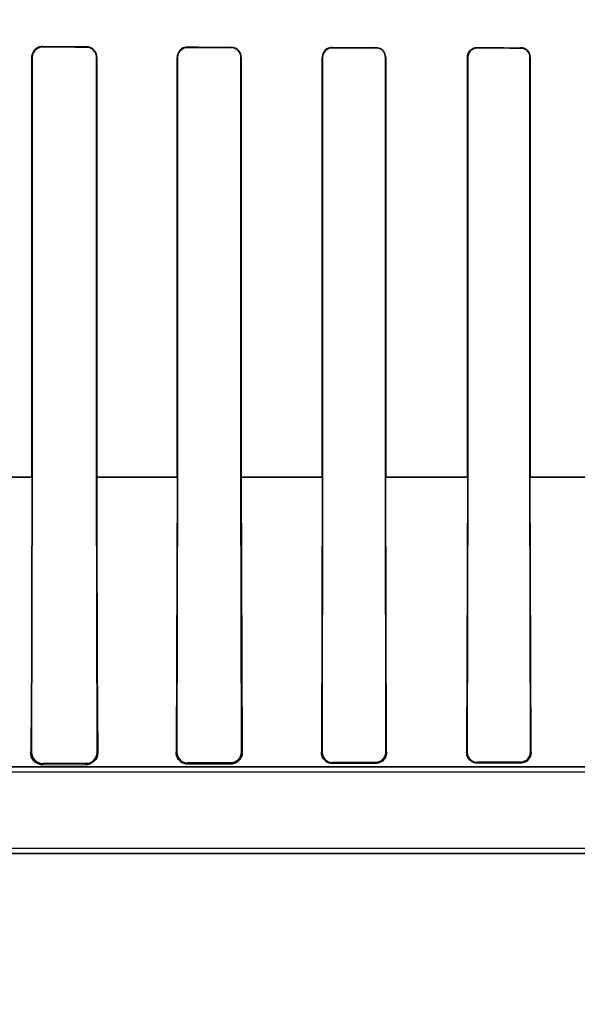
# Model space of a CAD drawing. Header units: millimetres. Extents: x 0 to 297, y 0 to 210.
# Tile 355 of 455: x 242.334 to 242.488, y 157.194 to 157.466. Entities that reach past the tile are written whole.
import ezdxf

# ---------------------------------------------------------------- set-up
doc = ezdxf.new("R2010")
doc.units = ezdxf.units.MM
doc.header["$LTSCALE"] = 16.335
doc.layers.get('0').update_dxf_attribs({"linetype": 'CONTINUOUS'})
for name, color, linetype in [('AXES_REF', 7, 'CONTINUOUS'), ('INTFCLR_1', 7, 'CONTINUOUS'), ('INTFCLR_72935', 7, 'CONTINUOUS')]:
    doc.layers.add(name, color=color, linetype=linetype)

msp = doc.modelspace()

# ---------------------------------------------------------------- linework, layer by layer
at = {"color": 7, "linetype": 'Continuous'}
for radius in [7.756662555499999, 7.756, 7.706331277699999]:
    msp.add_circle((241.4302422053, 154.539298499), radius, dxfattribs=at)
msp.add_arc((241.4302422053, 154.539298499), 7.68, 278.2771290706, 261.7228709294, dxfattribs=at)
at = {"layer": 'AXES_REF', "color": 9, "linetype": 'Continuous'}
msp.add_circle((241.4302422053, 154.539298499), 4.7428614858, dxfattribs=at)
msp.add_arc((241.4302422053, 154.539298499), 7.075609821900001, 94.4118118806, 85.5881881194, dxfattribs=at)
at = {"layer": 'INTFCLR_1', "color": 9, "linetype": 'Continuous'}
for p, q in [((242.3404658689, 157.4581774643), (242.3404658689, 157.4582970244)), ((242.3524658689, 157.4582536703), (242.3524658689, 157.4581386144)), ((242.3804658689, 157.4580582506), (242.3804658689, 157.4581650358)), ((242.3924658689, 157.4581316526), (242.3924658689, 157.4580276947)), ((242.4204658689, 157.457964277), (242.4204658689, 157.458062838)), ((242.4324658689, 157.4580368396), (242.4324658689, 157.4579401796)), ((242.4604658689, 157.4578904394), (242.4604658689, 157.4579834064)), ((242.4724658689, 157.4579633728), (242.4724658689, 157.457871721)), ((242.3374444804, 157.4552871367), (242.337565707, 157.4552871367)), ((242.3553085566, 157.4552871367), (242.355422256, 157.4552871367)), ((242.3775795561, 157.4552871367), (242.3776873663, 157.4552871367)), ((242.3951997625, 157.4552871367), (242.395302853, 157.4552871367)), ((242.4176838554, 157.4552871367), (242.4177830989, 157.4552871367)), ((242.435113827, 157.4552871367), (242.4352098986, 157.4552871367)), ((242.4577648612, 157.4552871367), (242.4578582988, 157.4552871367)), ((242.4750466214, 157.4552871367), (242.4751378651, 157.4552871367)), ((242.3154483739, 157.3392854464), (242.3375655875, 157.3392854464)), ((242.3553076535, 157.3392854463), (242.3776872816, 157.3392854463)), ((242.3952003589, 157.3392854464), (242.4177815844, 157.3392854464)), ((242.4351099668, 157.3392854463), (242.457854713, 157.3392854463)), ((242.4750453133, 157.3392854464), (242.4979163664, 157.3392854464)), ((242.3373968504, 157.2632871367), (242.3371236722, 157.2632871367)), ((242.3557117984, 157.2632871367), (242.3554664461, 157.2632871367)), ((242.3775379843, 157.2632871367), (242.3773120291, 157.2632871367)), ((242.3955539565, 157.2632871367), (242.3953423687, 157.2632871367)), ((242.4176459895, 157.2632871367), (242.4174454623, 157.2632871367)), ((242.4354382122, 157.2632871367), (242.4352464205, 157.2632871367)), ((242.4577294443, 157.2632871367), (242.457544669, 157.2632871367)), ((242.475351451, 157.2632871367), (242.4751723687, 157.2632871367)), ((242.5005382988, 157.2592871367), (242.3092242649, 157.2592871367)), ((242.3404658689, 157.2598565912), (242.3404658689, 157.2602121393)), ((242.3524658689, 157.2602586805), (242.3524658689, 157.2599330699)), ((242.3804658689, 157.2600726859), (242.3804658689, 157.2603529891)), ((242.3924658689, 157.2603882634), (242.3924658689, 157.2601214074)), ((242.4204658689, 157.2602173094), (242.4204658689, 157.2604606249)), ((242.4324658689, 157.2604878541), (242.4324658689, 157.2602522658)), ((242.4604658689, 157.2603223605), (242.4604658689, 157.2605436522)), ((242.4724658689, 157.2605645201), (242.4724658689, 157.260348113)), ((242.9837067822, 157.2352871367), (242.3092249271, 157.2352871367))]:
    msp.add_line(p, q, dxfattribs=at)
at = {"layer": 'INTFCLR_1', "color": 6, "linetype": 'Continuous'}
for p, q in [((242.3374444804, 157.4552871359), (242.3374444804, 157.3392871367)), ((242.3375657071, 157.4552871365), (242.3375657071, 157.3392871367)), ((242.3553085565, 157.3392871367), (242.3553085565, 157.4552871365)), ((242.3554222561, 157.3392871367), (242.3554222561, 157.4552871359)), ((242.3775795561, 157.4552871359), (242.3775795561, 157.3392871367)), ((242.3776873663, 157.4552871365), (242.3776873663, 157.3392871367)), ((242.3951997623, 157.3392871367), (242.3951997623, 157.4552871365)), ((242.3953028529, 157.3392871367), (242.3953028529, 157.4552871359)), ((242.4176838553, 157.4552871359), (242.4176838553, 157.3392871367)), ((242.417783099, 157.4552871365), (242.417783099, 157.3392871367)), ((242.435113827, 157.3392871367), (242.435113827, 157.4552871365)), ((242.4352098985, 157.3392871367), (242.4352098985, 157.4552871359)), ((242.4577648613, 157.4552871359), (242.4577648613, 157.3392871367)), ((242.457858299, 157.4552871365), (242.457858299, 157.3392871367)), ((242.4750466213, 157.3392871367), (242.4750466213, 157.4552871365)), ((242.4751378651, 157.3392871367), (242.4751378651, 157.4552871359)), ((242.337565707, 157.3392871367), (242.3373968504, 157.2632871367)), ((242.3554664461, 157.2632871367), (242.3553085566, 157.3392871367)), ((242.3775795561, 157.3392871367), (242.3773120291, 157.2632871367)), ((242.3776873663, 157.3392871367), (242.3775379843, 157.2632871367)), ((242.3953423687, 157.2632871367), (242.3951997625, 157.3392871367)), ((242.395302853, 157.3392871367), (242.3955539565, 157.2632871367)), ((242.4176838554, 157.3392871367), (242.4174454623, 157.2632871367)), ((242.4177830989, 157.3392871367), (242.4176459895, 157.2632871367)), ((242.4352464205, 157.2632871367), (242.435113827, 157.3392871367)), ((242.4354382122, 157.2632871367), (242.4352098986, 157.3392871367)), ((242.4577648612, 157.3392871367), (242.457544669, 157.2632871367)), ((242.4578582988, 157.3392871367), (242.4577294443, 157.2632871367)), ((242.4751723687, 157.2632871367), (242.4750466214, 157.3392871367)), ((242.475351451, 157.2632871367), (242.4751378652, 157.3392871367)), ((242.3404658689, 157.2602121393), (242.3524658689, 157.2602586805)), ((242.3404658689, 157.2598565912), (242.3524658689, 157.2599330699)), ((242.3804658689, 157.2603529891), (242.3924658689, 157.2603882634)), ((242.3804658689, 157.2600726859), (242.3924658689, 157.2601214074)), ((242.4204658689, 157.2604606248), (242.4324658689, 157.2604878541)), ((242.4204658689, 157.2602173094), (242.4324658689, 157.2602522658)), ((242.4604658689, 157.2605436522), (242.4724658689, 157.2605645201)), ((242.4604658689, 157.2603223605), (242.4724658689, 157.260348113)), ((242.3004658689, 157.2578765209), (242.5005384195, 157.2578765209)), ((242.983707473, 157.2366977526), (242.3092242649, 157.2366977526))]:
    msp.add_line(p, q, dxfattribs=at)
at = {"layer": 'INTFCLR_1', "color": 7, "linetype": 'Continuous'}
for points in [[(242.3394694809, 157.4581313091), (242.3395719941, 157.4581647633), (242.3396767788, 157.4581948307), (242.3397837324, 157.4582213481), (242.3398926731, 157.4582441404), (242.3400035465, 157.4582630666), (242.3401164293, 157.4582779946), (242.3402312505, 157.4582887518), (242.340347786, 157.4582951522), (242.3404658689, 157.4582970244)], [(242.3774466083, 157.2623217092), (242.3774151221, 157.2624335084), (242.3773881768, 157.2625444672), (242.3773656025, 157.2626543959), (242.3773472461, 157.2627629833), (242.3773328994, 157.262870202), (242.3773223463, 157.2629763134), (242.3773154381, 157.2630813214), (242.3773120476, 157.263184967), (242.3773120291, 157.2632871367)], [(242.435061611, 157.2622768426), (242.4351016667, 157.2623883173), (242.435136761, 157.2625007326), (242.4351669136, 157.262613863), (242.4351922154, 157.2627277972), (242.4352126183, 157.2628420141), (242.435228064, 157.2629553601), (242.4352387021, 157.2630673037), (242.4352447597, 157.2631779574), (242.4352464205, 157.2632871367)], [(242.4354382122, 157.2632871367), (242.4354373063, 157.2631645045), (242.4354314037, 157.2630423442), (242.4354205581, 157.2629208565), (242.4354048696, 157.2628004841), (242.4353843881, 157.2626811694), (242.4353590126, 157.2625623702), (242.435328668, 157.2624440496), (242.4352934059, 157.2623266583), (242.4352532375, 157.2622104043)]]:
    msp.add_lwpolyline(points, dxfattribs=at)
at = {"layer": 'INTFCLR_1', "color": 6, "linetype": 'Continuous'}
for centre, radius, start, end in [((242.3404538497, 157.263269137), 0.003057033, 179.6626439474, 270.2252687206), ((242.35245428, 157.2632708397), 0.0030121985, 270.2204379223, 0.3099895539), ((242.3804572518, 157.2632722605), 0.0029192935, 179.7080308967, 270.1691268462), ((242.39245739, 157.2632732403), 0.0028850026, 270.1683926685, 0.2759812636), ((242.4204594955, 157.263274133), 0.0028135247, 179.735187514, 270.1297916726), ((242.4604611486, 157.2632753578), 0.0027317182, 179.7529469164, 270.0990053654)]:
    msp.add_arc(centre, radius, start, end, dxfattribs=at)
for major_axis, ratio, start_param, end_param in [((0.4172416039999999, 0), 0.0034906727, -2.3940887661, -2.3526946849), ((0.441241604, 0), 0.0034906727, -2.3371288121, -2.3000343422), ((0.4172416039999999, 0), 0.0034906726, -2.262071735, -2.2252929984), ((0.441241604, 0), 0.0034906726, -2.217857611, -2.1841931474), ((0.4172416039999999, 0), 0.0034906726, -2.1431981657, -2.1093469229), ((0.441241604, 0), 0.0034906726, -2.108530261, -2.0771538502), ((0.4172416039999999, 0), 0.0034906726, -2.0328472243, -2.0009654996), ((0.441241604, 0), 0.0034906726, -2.0059367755, -1.9761478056)]:
    msp.add_ellipse((242.6464658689, 157.4592871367), major_axis=major_axis, ratio=ratio, start_param=start_param, end_param=end_param, dxfattribs=at)
at = {"layer": 'INTFCLR_1', "color": 7, "linetype": 'Continuous'}
for points, knots in [([(242.3404658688, 157.4582970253), (242.3398498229, 157.4582929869), (242.3382768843, 157.4578345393), (242.3374380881, 157.4562051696), (242.3374444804, 157.4552871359)], [0, 0, 0, 0, 0.4015729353, 1, 1, 1, 1]), ([(242.3374444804, 157.4552871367), (242.3374444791, 157.4558269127), (242.3377802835, 157.457069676), (242.3388257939, 157.4579084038), (242.3394694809, 157.4581313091)], [0, 0, 0, 0, 0.4420893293, 1, 1, 1, 1]), ([(242.3371236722, 157.2632871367), (242.3371167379, 157.2627911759), (242.3373133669, 157.2618215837), (242.3383580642, 157.2603677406), (242.3396652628, 157.2598531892), (242.340465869, 157.2598565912)], [0, 0, 0, 0, 0.2830588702, 0.5431119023, 1, 1, 1, 1]), ([(242.377312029, 157.2632871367), (242.3773080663, 157.2628219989), (242.3775053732, 157.261857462), (242.378540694, 157.2605068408), (242.3797652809, 157.2600729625), (242.3804658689, 157.2600726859)], [0, 0, 0, 0, 0.282058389, 0.5751806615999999, 1, 1, 1, 1]), ([(242.3924658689, 157.2601214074), (242.3929527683, 157.2601273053), (242.3939730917, 157.2603769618), (242.3952299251, 157.2615086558), (242.395547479, 157.2626749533), (242.3955539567, 157.2632871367)], [0, 0, 0, 0, 0.3006266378, 0.6220256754, 1, 1, 1, 1]), ([(242.4174454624, 157.2632871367), (242.4174428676, 157.26283636), (242.4176405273, 157.2618895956), (242.4186577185, 157.2606112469), (242.4198196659, 157.2602178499), (242.4204658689, 157.2602173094)], [0, 0, 0, 0, 0.2857715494, 0.5903439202, 1, 1, 1, 1]), ([(242.4324649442, 157.2604881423), (242.4330100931, 157.2604883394), (242.4344593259, 157.2609059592), (242.4352495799, 157.2624147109), (242.4352451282, 157.2632868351)], [0, 0, 0, 0, 0.3846432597, 1, 1, 1, 1]), ([(242.4324658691, 157.2602522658), (242.4329443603, 157.2602567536), (242.4339398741, 157.2605047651), (242.4351356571, 157.2616052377), (242.4354329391, 157.262712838), (242.4354382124, 157.2632871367)], [0, 0, 0, 0, 0.3075084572, 0.6309203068, 1, 1, 1, 1]), ([(242.4324658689, 157.2604878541), (242.4330107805, 157.260489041), (242.4341358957, 157.2608298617), (242.4348627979, 157.2617584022), (242.435061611, 157.2622768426)], [0, 0, 0, 0, 0.4953001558, 1, 1, 1, 1]), ([(242.4575446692, 157.2632871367), (242.4575430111, 157.2628371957), (242.4577488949, 157.2618864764), (242.4587708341, 157.2606733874), (242.4598752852, 157.260322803), (242.460465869, 157.2603223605)], [0, 0, 0, 0, 0.2950396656, 0.6127391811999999, 1, 1, 1, 1]), ([(242.4724658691, 157.260348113), (242.4729385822, 157.2603515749), (242.4739155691, 157.2605992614), (242.4750652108, 157.2616769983), (242.4753471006, 157.2627407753), (242.4753514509, 157.2632871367)], [0, 0, 0, 0, 0.3132864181, 0.6379020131, 1, 1, 1, 1])]:
    msp.add_open_spline(points, degree=3, knots=knots, dxfattribs=at)
at = {"layer": 'INTFCLR_1', "color": 6, "linetype": 'Continuous'}
for points, knots in [([(242.3404658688, 157.4581774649), (242.3398861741, 157.4581794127), (242.3383769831, 157.4577400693), (242.3375657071, 157.4561794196), (242.3375657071, 157.4552871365)], [0, 0, 0, 0, 0.3938216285, 1, 1, 1, 1]), ([(242.3554222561, 157.4552871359), (242.3554222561, 157.4558791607), (242.3549716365, 157.4574204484), (242.3533786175, 157.4582505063), (242.352465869, 157.4582536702)], [0, 0, 0, 0, 0.3934297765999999, 1, 1, 1, 1]), ([(242.3553085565, 157.4552871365), (242.3553085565, 157.4558695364), (242.3548600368, 157.4573533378), (242.3533308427, 157.4581359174), (242.3524658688, 157.4581386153)], [0, 0, 0, 0, 0.4023827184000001, 1, 1, 1, 1]), ([(242.3804658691, 157.458165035), (242.3799106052, 157.4581666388), (242.3784132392, 157.4577513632), (242.3775795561, 157.4561955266), (242.3775795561, 157.4552871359)], [0, 0, 0, 0, 0.3793691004, 1, 1, 1, 1]), ([(242.3804658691, 157.4580582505), (242.3799393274, 157.4580596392), (242.3784997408, 157.4576675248), (242.3776873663, 157.4561690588), (242.3776873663, 157.4552871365)], [0, 0, 0, 0, 0.3738418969, 1, 1, 1, 1]), ([(242.3953028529, 157.4552871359), (242.3953028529, 157.4558837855), (242.394839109, 157.4573677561), (242.3933144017, 157.45812938), (242.3924658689, 157.4581316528)], [0, 0, 0, 0, 0.4128533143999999, 1, 1, 1, 1]), ([(242.3951997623, 157.4552871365), (242.3951997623, 157.4558679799), (242.3947466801, 157.4572992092), (242.3932779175, 157.4580256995), (242.3924658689, 157.458027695)], [0, 0, 0, 0, 0.4170045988, 1, 1, 1, 1]), ([(242.420465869, 157.4580628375), (242.4199502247, 157.4580639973), (242.4185115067, 157.4576823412), (242.4176838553, 157.4561809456), (242.4176838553, 157.4552871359)], [0, 0, 0, 0, 0.3658474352, 1, 1, 1, 1]), ([(242.4204658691, 157.4579642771), (242.4199731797, 157.4579653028), (242.4185868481, 157.4576015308), (242.417783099, 157.4561532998), (242.417783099, 157.4552871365)], [0, 0, 0, 0, 0.362577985, 1, 1, 1, 1]), ([(242.4352098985, 157.4552871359), (242.4352098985, 157.4558802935), (242.4347443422, 157.4573188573), (242.4332711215, 157.4580351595), (242.4324658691, 157.4580368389)], [0, 0, 0, 0, 0.4241651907, 1, 1, 1, 1]), ([(242.435113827, 157.4552871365), (242.435113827, 157.4558632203), (242.4346606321, 157.4572521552), (242.4332393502, 157.4579386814), (242.4324658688, 157.4579401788)], [0, 0, 0, 0, 0.4268657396, 1, 1, 1, 1]), ([(242.4604658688, 157.4579834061), (242.4599778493, 157.4579842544), (242.458583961, 157.4576254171), (242.4577648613, 157.4561666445), (242.4577648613, 157.4552871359)], [0, 0, 0, 0, 0.3568628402, 1, 1, 1, 1]), ([(242.4604658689, 157.4578904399), (242.4599406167, 157.4578912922), (242.458582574, 157.4574905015), (242.457858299, 157.4560865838), (242.457858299, 157.4552871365)], [0, 0, 0, 0, 0.3965069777, 1, 1, 1, 1]), ([(242.4751378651, 157.4552871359), (242.4751378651, 157.4558766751), (242.4746717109, 157.4572798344), (242.4732383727, 157.4579621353), (242.472465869, 157.4579633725)], [0, 0, 0, 0, 0.4328341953, 1, 1, 1, 1]), ([(242.4750466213, 157.4552871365), (242.4750466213, 157.4558587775), (242.47459397, 157.4572144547), (242.4732098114, 157.4578706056), (242.4724658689, 157.45787172)], [0, 0, 0, 0, 0.4345148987, 1, 1, 1, 1]), ([(242.3374444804, 157.3392871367), (242.3374444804, 157.3376896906), (242.3374439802, 157.3344945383), (242.3374417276, 157.3297056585), (242.337437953, 157.3249262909), (242.33743261, 157.3201585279), (242.3374256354, 157.3154018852), (242.3374169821, 157.310680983), (242.3374065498, 157.3059958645), (242.337394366, 157.3014074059), (242.3373801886, 157.2968725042), (242.3373640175, 157.2924477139), (242.3373455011, 157.2881071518), (242.3373246, 157.2839075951), (242.3373009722, 157.2798577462), (242.3372743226, 157.2759940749), (242.3372442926, 157.2723587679), (242.3372105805, 157.269016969), (242.3371725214, 157.2660218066), (242.3371415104, 157.2641559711), (242.3371236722, 157.2632871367)], [0, 0, 0, 0, 0.0630559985, 0.1261222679, 0.1890315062, 0.2517120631, 0.3143203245, 0.3767906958, 0.438060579, 0.4992564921, 0.5579115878, 0.6170676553, 0.6739174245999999, 0.7292481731, 0.7828388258, 0.8337798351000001, 0.8817624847, 0.9263401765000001, 0.9656972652, 1, 1, 1, 1]), ([(242.3554222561, 157.3392871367), (242.3554222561, 157.3376415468), (242.3554227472, 157.3343522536), (242.3554249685, 157.3294291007), (242.3554286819, 157.3245219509), (242.3554339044, 157.3196503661), (242.3554406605, 157.314827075), (242.3554490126, 157.3100433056), (242.3554589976, 157.3053277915), (242.3554706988, 157.300682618), (242.355484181, 157.2961258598), (242.3554995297, 157.2916856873), (242.3555169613, 157.2873505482), (242.3555363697, 157.2832012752), (242.3555582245, 157.2791998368), (242.3555823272, 157.2754451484), (242.3556091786, 157.2719278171), (242.3556386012, 157.268734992), (242.3556712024, 157.2658830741), (242.3556972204, 157.2641096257), (242.3557117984, 157.2632871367)], [0, 0, 0, 0, 0.0649566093, 0.1298387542, 0.1943323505, 0.2586573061, 0.3221356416, 0.3847230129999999, 0.4474880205, 0.508272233, 0.5680832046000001, 0.6273583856, 0.6835408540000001, 0.7392061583, 0.7911450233, 0.8414925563, 0.8874185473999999, 0.9299891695, 0.9675286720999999, 1, 1, 1, 1]), ([(242.3557117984, 157.2632871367), (242.355720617, 157.2627895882), (242.3555101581, 157.2618153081), (242.3544641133, 157.2604189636), (242.3532159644, 157.2599374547), (242.3524658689, 157.2599330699)], [0, 0, 0, 0, 0.2916823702, 0.5603263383, 1, 1, 1, 1]), ([(242.4724658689, 157.2605645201), (242.4729930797, 157.2605653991), (242.4744026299, 157.2609670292), (242.4751758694, 157.2624354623), (242.4751723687, 157.2632871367)], [0, 0, 0, 0, 0.3823440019, 1, 1, 1, 1])]:
    msp.add_open_spline(points, degree=3, knots=knots, dxfattribs=at)
at = {"layer": 'INTFCLR_1', "color": 7, "linetype": 'Continuous'}
for points in [[(242.3377368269, 157.2612787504), (242.3374749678, 157.2616514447), (242.3371841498, 157.262077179), (242.3371935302, 157.2625325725)], [(242.3955539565, 157.2632871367), (242.3955615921, 157.2627805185), (242.3955912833, 157.2621363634), (242.3952058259, 157.2618075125)], [(242.4179698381, 157.2615401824), (242.4176984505, 157.2619397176), (242.4174584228, 157.2624154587), (242.4174651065, 157.2628984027)], [(242.458059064, 157.2615910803), (242.4578054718, 157.2619608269), (242.457566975, 157.2623967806), (242.4575726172, 157.2628450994)], [(242.475351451, 157.2632871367), (242.4753570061, 157.2628390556), (242.4753351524, 157.2623264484), (242.4750564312, 157.261975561)], [(242.3944565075, 157.260862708), (242.394089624, 157.2605497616), (242.3936498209, 157.2602077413), (242.3931676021, 157.2602057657)], [(242.4747199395, 157.261442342), (242.4744278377, 157.261074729), (242.4740717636, 157.2605861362), (242.4736022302, 157.2605850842)]]:
    msp.add_open_spline(points, degree=3, dxfattribs=at)
at = {"layer": 'INTFCLR_72935', "color": 9, "linetype": 'Continuous'}
for p, q in [((242.3404658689, 157.4582970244), (242.3404658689, 157.4581774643)), ((242.3524658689, 157.4581386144), (242.3524658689, 157.4582536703)), ((242.3804658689, 157.4581650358), (242.3804658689, 157.4580582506)), ((242.3924658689, 157.4580276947), (242.3924658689, 157.4581316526)), ((242.4204658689, 157.458062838), (242.4204658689, 157.457964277)), ((242.4324658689, 157.4579401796), (242.4324658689, 157.4580368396)), ((242.4604658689, 157.4579834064), (242.4604658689, 157.4578904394)), ((242.4724658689, 157.457871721), (242.4724658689, 157.4579633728)), ((242.337565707, 157.4552871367), (242.3374444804, 157.4552871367)), ((242.3554222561, 157.4552871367), (242.3553085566, 157.4552871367)), ((242.3776873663, 157.4552871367), (242.3775795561, 157.4552871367)), ((242.395302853, 157.4552871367), (242.3951997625, 157.4552871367)), ((242.4177830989, 157.4552871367), (242.4176838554, 157.4552871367)), ((242.4352098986, 157.4552871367), (242.435113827, 157.4552871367)), ((242.4578582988, 157.4552871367), (242.4577648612, 157.4552871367)), ((242.4751378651, 157.4552871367), (242.4750466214, 157.4552871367)), ((242.337565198, 157.3392854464), (242.3154482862, 157.3392854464)), ((242.3776876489, 157.3392854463), (242.3553077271, 157.3392854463)), ((242.4177804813, 157.3392854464), (242.3952001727, 157.3392854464)), ((242.4578556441, 157.3392854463), (242.4351096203, 157.3392854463)), ((242.497916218, 157.3392854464), (242.4750462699, 157.3392854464)), ((242.3371236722, 157.2632871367), (242.3373968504, 157.2632871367)), ((242.3554664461, 157.2632871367), (242.3557117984, 157.2632871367)), ((242.3773120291, 157.2632871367), (242.3775379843, 157.2632871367)), ((242.3953423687, 157.2632871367), (242.3955539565, 157.2632871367)), ((242.4174454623, 157.2632871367), (242.4176459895, 157.2632871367)), ((242.4352464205, 157.2632871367), (242.4354382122, 157.2632871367)), ((242.457544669, 157.2632871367), (242.4577294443, 157.2632871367)), ((242.4751723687, 157.2632871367), (242.475351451, 157.2632871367)), ((242.3092242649, 157.2592871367), (242.5005384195, 157.2592871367)), ((242.3404658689, 157.2602121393), (242.3404658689, 157.2598565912)), ((242.3524658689, 157.2599330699), (242.3524658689, 157.2602586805)), ((242.3804658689, 157.2603529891), (242.3804658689, 157.2600726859)), ((242.3924658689, 157.2601214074), (242.3924658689, 157.2603882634)), ((242.4204658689, 157.2604606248), (242.4204658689, 157.2602173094)), ((242.4324658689, 157.2602522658), (242.4324658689, 157.2604878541)), ((242.4604658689, 157.2605436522), (242.4604658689, 157.2603223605)), ((242.4724658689, 157.260348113), (242.4724658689, 157.2605645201)), ((242.3092249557, 157.2352871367), (242.9837068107, 157.2352871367))]:
    msp.add_line(p, q, dxfattribs=at)
at = {"layer": 'INTFCLR_72935', "color": 6, "linetype": 'Continuous'}
for p, q in [((242.3374444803, 157.3392871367), (242.3374444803, 157.4552871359)), ((242.3375657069, 157.3392871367), (242.3375657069, 157.4552871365)), ((242.3553085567, 157.4552871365), (242.3553085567, 157.3392871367)), ((242.3554222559, 157.4552871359), (242.3554222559, 157.3392871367)), ((242.3775795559, 157.3392871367), (242.3775795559, 157.4552871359)), ((242.3776873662, 157.3392871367), (242.3776873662, 157.4552871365)), ((242.3951997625, 157.4552871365), (242.3951997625, 157.3392871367)), ((242.3953028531, 157.4552871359), (242.3953028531, 157.3392871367)), ((242.4176838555, 157.3392871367), (242.4176838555, 157.4552871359)), ((242.4177830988, 157.3392871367), (242.4177830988, 157.4552871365)), ((242.4351138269, 157.4552871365), (242.4351138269, 157.3392871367)), ((242.4352098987, 157.4552871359), (242.4352098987, 157.3392871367)), ((242.4577648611, 157.3392871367), (242.4577648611, 157.4552871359)), ((242.4578582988, 157.3392871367), (242.4578582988, 157.4552871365)), ((242.4750466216, 157.4552871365), (242.4750466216, 157.3392871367)), ((242.475137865, 157.4552871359), (242.475137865, 157.3392871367)), ((242.3373968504, 157.2632871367), (242.337565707, 157.3392871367)), ((242.3553085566, 157.3392871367), (242.3554664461, 157.2632871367)), ((242.3775795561, 157.3392871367), (242.3773120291, 157.2632871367)), ((242.3775379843, 157.2632871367), (242.3776873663, 157.3392871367)), ((242.3951997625, 157.3392871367), (242.3953423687, 157.2632871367)), ((242.395302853, 157.3392871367), (242.3955539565, 157.2632871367)), ((242.4176838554, 157.3392871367), (242.4174454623, 157.2632871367)), ((242.4176459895, 157.2632871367), (242.4177830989, 157.3392871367)), ((242.435113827, 157.3392871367), (242.4352464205, 157.2632871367)), ((242.4354382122, 157.2632871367), (242.4352098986, 157.3392871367)), ((242.4577648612, 157.3392871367), (242.457544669, 157.2632871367)), ((242.4577294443, 157.2632871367), (242.4578582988, 157.3392871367)), ((242.4750466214, 157.3392871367), (242.4751723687, 157.2632871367)), ((242.475351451, 157.2632871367), (242.4751378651, 157.3392871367)), ((242.3524658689, 157.2602586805), (242.3404658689, 157.2602121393)), ((242.3404658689, 157.2598565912), (242.3524658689, 157.2599330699)), ((242.3924658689, 157.2603882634), (242.3804658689, 157.2603529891)), ((242.3804658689, 157.2600726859), (242.3924658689, 157.2601214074)), ((242.4324658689, 157.2604878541), (242.4204658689, 157.2604606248)), ((242.4204658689, 157.2602173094), (242.4324658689, 157.2602522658)), ((242.4724658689, 157.2605645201), (242.4604658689, 157.2605436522)), ((242.4604658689, 157.2603223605), (242.4724658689, 157.260348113)), ((242.3004658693, 157.2578765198), (242.5043133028, 157.2578765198)), ((242.9837074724, 157.2366977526), (242.3092242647, 157.2366977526))]:
    msp.add_line(p, q, dxfattribs=at)
at = {"layer": 'INTFCLR_72935', "color": 7, "linetype": 'Continuous'}
msp.add_line((242.4351197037, 157.2619024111), (242.4354382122, 157.2632871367), dxfattribs=at)
for points in [[(242.3773120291, 157.2632871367), (242.3773120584, 157.2631842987), (242.3773154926, 157.2630802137), (242.3773224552, 157.2629749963), (242.3773330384, 157.2628690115), (242.3773473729, 157.2627621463), (242.3773657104, 157.2626538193), (242.3773882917, 157.2625439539), (242.3774152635, 157.2624329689), (242.3774468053, 157.2623210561)], [(242.4352464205, 157.2632871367), (242.4352447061, 157.2631764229), (242.4352385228, 157.2630649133), (242.4352277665, 157.2629527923), (242.4352123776, 157.2628404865), (242.4351922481, 157.2627279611), (242.4351671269, 157.2626147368), (242.4351367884, 157.2625008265), (242.43510113, 157.2623867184), (242.4350600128, 157.2622726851)]]:
    msp.add_lwpolyline(points, dxfattribs=at)
at = {"layer": 'INTFCLR_72935', "color": 6, "linetype": 'Continuous'}
for centre, radius, start, end in [((242.3404544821, 157.4552870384), 0.0030100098, 89.78324840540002, 179.9981446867), ((242.3404538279, 157.2632691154), 0.0030570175, 179.6622363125, 270.2256793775), ((242.3524542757, 157.263270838), 0.0030121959, 270.2205191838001, 0.3100221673), ((242.380457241, 157.2632722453), 0.002919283, 179.7077318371, 270.1693386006), ((242.4204594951, 157.2632741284), 0.002813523, 179.7350931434, 270.1298001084), ((242.4604611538, 157.2632753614), 0.002731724, 179.7530216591, 270.0988978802)]:
    msp.add_arc(centre, radius, start, end, dxfattribs=at)
at = {"layer": 'INTFCLR_72935', "color": 7, "linetype": 'Continuous'}
msp.add_arc((242.3924265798, 157.2632421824), 0.0031276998, 310.5142182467, 0.8235386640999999, dxfattribs=at)
at = {"layer": 'INTFCLR_72935', "color": 6, "linetype": 'Continuous'}
for major_axis, ratio, start_param, end_param in [((0.4172416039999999, 0), 0.0034906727, -2.3940887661, -2.3526946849), ((0.441241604, 0), 0.0034906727, -2.3371288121, -2.3000343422), ((0.4172416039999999, 0), 0.0034906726, -2.262071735, -2.2252929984), ((0.441241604, 0), 0.0034906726, -2.217857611, -2.1841931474), ((0.4172416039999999, 0), 0.0034906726, -2.1431981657, -2.1093469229), ((0.441241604, 0), 0.0034906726, -2.1085302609, -2.0771538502), ((0.4172416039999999, 0), 0.0034906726, -2.0328472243, -2.0009654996), ((0.441241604, 0), 0.0034906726, -2.0059367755, -1.9761478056)]:
    msp.add_ellipse((242.6464658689, 157.4592871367), major_axis=major_axis, ratio=ratio, start_param=start_param, end_param=end_param, dxfattribs=at)
for points, knots in [([(242.3375657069, 157.4552871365), (242.3375657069, 157.4558648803), (242.3380076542, 157.4573724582), (242.3395716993, 157.4581804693), (242.340465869, 157.4581774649)], [0, 0, 0, 0, 0.3925107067, 1, 1, 1, 1]), ([(242.3554222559, 157.4552871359), (242.3554222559, 157.455876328), (242.3549738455, 157.4574166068), (242.3533811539, 157.4582504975), (242.3524658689, 157.4582536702)], [0, 0, 0, 0, 0.3916243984, 1, 1, 1, 1]), ([(242.352465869, 157.4581386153), (242.3530343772, 157.4581368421), (242.3545143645, 157.4576990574), (242.3553085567, 157.456165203), (242.3553085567, 157.4552871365)], [0, 0, 0, 0, 0.3930041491, 1, 1, 1, 1]), ([(242.380465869, 157.458165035), (242.3798982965, 157.4581666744), (242.3783980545, 157.4577390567), (242.3775795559, 157.4561841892), (242.3775795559, 157.4552871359)], [0, 0, 0, 0, 0.3875214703, 1, 1, 1, 1]), ([(242.3776873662, 157.4552871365), (242.3776873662, 157.4558686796), (242.3781396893, 157.457319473), (242.3796350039, 157.4580604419), (242.380465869, 157.4580582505)], [0, 0, 0, 0, 0.4117378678, 1, 1, 1, 1]), ([(242.3953028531, 157.4552871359), (242.3953028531, 157.4558820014), (242.3948418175, 157.4573660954), (242.3933162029, 157.4581293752), (242.3924658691, 157.4581316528)], [0, 0, 0, 0, 0.4116139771, 1, 1, 1, 1]), ([(242.3924658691, 157.458027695), (242.3929920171, 157.458026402), (242.3944108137, 157.4576270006), (242.3951997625, 157.4561502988), (242.3951997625, 157.4552871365)], [0, 0, 0, 0, 0.3787123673, 1, 1, 1, 1]), ([(242.4204658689, 157.4580628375), (242.4199351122, 157.4580640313), (242.4184927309, 157.4576676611), (242.4176838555, 157.4561671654), (242.4176838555, 157.4552871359)], [0, 0, 0, 0, 0.3762139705, 1, 1, 1, 1]), ([(242.4177830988, 157.4552871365), (242.4177830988, 157.4558695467), (242.4182418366, 157.4572750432), (242.4196830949, 157.4579659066), (242.4204658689, 157.4579642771)], [0, 0, 0, 0, 0.4266160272, 1, 1, 1, 1]), ([(242.4352098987, 157.4552871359), (242.4352098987, 157.455882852), (242.4347422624, 157.4573223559), (242.4332687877, 157.4580351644), (242.4324658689, 157.4580368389)], [0, 0, 0, 0, 0.4259263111, 1, 1, 1, 1]), ([(242.432465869, 157.4579401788), (242.4330174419, 157.457939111), (242.4344007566, 157.4575098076), (242.4351138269, 157.4560838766), (242.4351138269, 157.4552871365)], [0, 0, 0, 0, 0.4090841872, 1, 1, 1, 1]), ([(242.4577648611, 157.4552871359), (242.4577648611, 157.4558773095), (242.4582311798, 157.457292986), (242.4596812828, 157.45798477), (242.4604658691, 157.4579834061)], [0, 0, 0, 0, 0.4292917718, 1, 1, 1, 1]), ([(242.4578582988, 157.4552871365), (242.4578582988, 157.4558669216), (242.4583187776, 157.4572360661), (242.4597178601, 157.4578916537), (242.4604658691, 157.4578904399)], [0, 0, 0, 0, 0.4366525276, 1, 1, 1, 1]), ([(242.475137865, 157.4552871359), (242.475137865, 157.4558817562), (242.4746667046, 157.4572862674), (242.473233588, 157.4579621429), (242.4724658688, 157.4579633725)], [0, 0, 0, 0, 0.4364696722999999, 1, 1, 1, 1]), ([(242.4724658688, 157.45787172), (242.4729921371, 157.4578709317), (242.4743379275, 157.4574647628), (242.4750466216, 157.4560740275), (242.4750466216, 157.4552871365)], [0, 0, 0, 0, 0.4007652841, 1, 1, 1, 1]), ([(242.3374444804, 157.3392871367), (242.3374444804, 157.3376817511), (242.3374439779, 157.334473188), (242.3374417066, 157.3296666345), (242.3374378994, 157.3248687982), (242.3374325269, 157.3200929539), (242.3374255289, 157.3153371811), (242.3374168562, 157.3106191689), (242.3374063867, 157.3059276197), (242.3373941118, 157.3013177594), (242.3373798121, 157.2967594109), (242.3373634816, 157.2923119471), (242.3373447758, 157.287949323), (242.3373236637, 157.2837324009), (242.3372997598, 157.2796658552), (242.3372730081, 157.2758209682), (242.3372431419, 157.2722369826), (242.337209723, 157.2689441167), (242.3371720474, 157.2659904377), (242.3371411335, 157.2641376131), (242.3371236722, 157.2632871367)], [0, 0, 0, 0, 0.0633693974, 0.1266516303, 0.1897291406, 0.2527544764, 0.3151686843, 0.377453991, 0.4389889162, 0.5003586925, 0.5594196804, 0.6189215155, 0.6759146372, 0.731627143, 0.7853781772, 0.8364361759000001, 0.8834000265, 0.9268537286, 0.9664220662, 1, 1, 1, 1]), ([(242.3554222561, 157.3392871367), (242.3554222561, 157.3376427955), (242.355422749, 157.3343547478), (242.3554249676, 157.329430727), (242.3554286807, 157.3245220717), (242.3554339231, 157.3196353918), (242.3554407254, 157.314784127), (242.3554491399, 157.3099763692), (242.35545917, 157.3052522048), (242.3554708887, 157.3006124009), (242.3554844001, 157.2960577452), (242.3554997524, 157.2916261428), (242.3555171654, 157.2873044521), (242.3555365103, 157.2831740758), (242.3555583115, 157.2791861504), (242.3555823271, 157.2754451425), (242.3556091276, 157.2719342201), (242.3556385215, 157.2687434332), (242.3556711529, 157.2658878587), (242.3556971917, 157.264111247), (242.3557117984, 157.2632871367)], [0, 0, 0, 0, 0.0649073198, 0.1297895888, 0.1943666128, 0.2586674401, 0.3226823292, 0.3858614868, 0.4484450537, 0.5091603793, 0.5690097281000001, 0.628232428, 0.6840907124, 0.7396018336, 0.7912731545, 0.8415090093, 0.8872742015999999, 0.9298643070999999, 0.9674646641, 1, 1, 1, 1]), ([(242.3953423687, 157.2632871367), (242.3953451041, 157.2627084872), (242.3949097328, 157.2612024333), (242.3933552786, 157.2603907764), (242.3924658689, 157.2603882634)], [0, 0, 0, 0, 0.3941612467, 1, 1, 1, 1]), ([(242.475351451, 157.2632871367), (242.4753571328, 157.2628147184), (242.4751230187, 157.2618301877), (242.474068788, 157.26066489), (242.4730091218, 157.2603492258), (242.4724658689, 157.260348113)], [0, 0, 0, 0, 0.313118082, 0.6399582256, 1, 1, 1, 1]), ([(242.4751723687, 157.2632871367), (242.4751746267, 157.2627377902), (242.474758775, 157.2613209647), (242.4732970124, 157.2605659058), (242.4724658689, 157.2605645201)], [0, 0, 0, 0, 0.3979376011, 1, 1, 1, 1])]:
    msp.add_open_spline(points, degree=3, knots=knots, dxfattribs=at)
at = {"layer": 'INTFCLR_72935', "color": 7, "linetype": 'Continuous'}
for points, knots in [([(242.3404658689, 157.2598565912), (242.3399962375, 157.2598543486), (242.3390285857, 157.2600654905), (242.3375878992, 157.2611453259), (242.337112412, 157.2624889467), (242.3371236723, 157.2632871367)], [0, 0, 0, 0, 0.2679017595, 0.5446314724, 1, 1, 1, 1]), ([(242.3557117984, 157.2632871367), (242.3557050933, 157.262814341), (242.3555340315, 157.2618703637), (242.3545150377, 157.2604467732), (242.3532423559, 157.2599446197), (242.3524658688, 157.2599330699)], [0, 0, 0, 0, 0.2773236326, 0.5445382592, 1, 1, 1, 1]), ([(242.380465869, 157.2600726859), (242.3800073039, 157.2600727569), (242.3790575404, 157.260283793), (242.3777213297, 157.2613361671), (242.3773060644, 157.2625749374), (242.377312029, 157.2632871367)], [0, 0, 0, 0, 0.2780882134, 0.5680849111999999, 1, 1, 1, 1]), ([(242.3955539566, 157.2632871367), (242.3955487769, 157.2627726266), (242.3953202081, 157.2617417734), (242.3942059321, 157.2604820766), (242.3930757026, 157.2601283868), (242.3924658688, 157.2601214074)], [0, 0, 0, 0, 0.3176679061, 0.6234719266, 1, 1, 1, 1]), ([(242.420465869, 157.2602173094), (242.4199860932, 157.2602181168), (242.4189820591, 157.2604613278), (242.4177630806, 157.2615658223), (242.4174421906, 157.2626966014), (242.4174454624, 157.2632871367)], [0, 0, 0, 0, 0.3039125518, 0.6259219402, 1, 1, 1, 1]), ([(242.4352445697, 157.263286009), (242.4352471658, 157.2627175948), (242.4348154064, 157.2612619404), (242.4333146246, 157.260486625), (242.4324643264, 157.2604874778)], [0, 0, 0, 0, 0.4006573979, 1, 1, 1, 1]), ([(242.4354382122, 157.2632871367), (242.4354340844, 157.2628073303), (242.4352217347, 157.2618325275), (242.4341675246, 157.2606092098), (242.4330651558, 157.2602575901), (242.4324658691, 157.2602522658)], [0, 0, 0, 0, 0.3084305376, 0.6147638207, 1, 1, 1, 1]), ([(242.4350600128, 157.2622726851), (242.4348646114, 157.2617655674), (242.4341462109, 157.2608375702), (242.4330211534, 157.2604890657), (242.4324658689, 157.2604878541)], [0, 0, 0, 0, 0.4946190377, 1, 1, 1, 1]), ([(242.4604658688, 157.2603223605), (242.4599793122, 157.26032349), (242.45896694, 157.2605811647), (242.4578205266, 157.2616916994), (242.4575429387, 157.2627562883), (242.457544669, 157.2632871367)], [0, 0, 0, 0, 0.318885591, 0.6520849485, 1, 1, 1, 1])]:
    msp.add_open_spline(points, degree=3, knots=knots, dxfattribs=at)
for points in [[(242.3371236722, 157.2632871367), (242.3371141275, 157.2628236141), (242.3371165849, 157.2623001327), (242.3373829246, 157.2619206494)], [(242.3548780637, 157.2610350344), (242.3552338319, 157.2614360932), (242.3556313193, 157.261925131), (242.3556216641, 157.2624611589)], [(242.4174454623, 157.2632871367), (242.4174381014, 157.2627553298), (242.4175446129, 157.2621817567), (242.4178439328, 157.26174212)], [(242.457544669, 157.2632871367), (242.457538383, 157.2627877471), (242.4576266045, 157.2622456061), (242.4579093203, 157.2618339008)], [(242.3524658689, 157.2599330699), (242.3529596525, 157.2599361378), (242.3535773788, 157.2599144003), (242.3539051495, 157.2602837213)], [(242.3924658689, 157.2601214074), (242.3929166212, 157.2601232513), (242.3934409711, 157.2601319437), (242.3937836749, 157.2604247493)]]:
    msp.add_open_spline(points, degree=3, dxfattribs=at)

doc.saveas('drawing.dxf')
